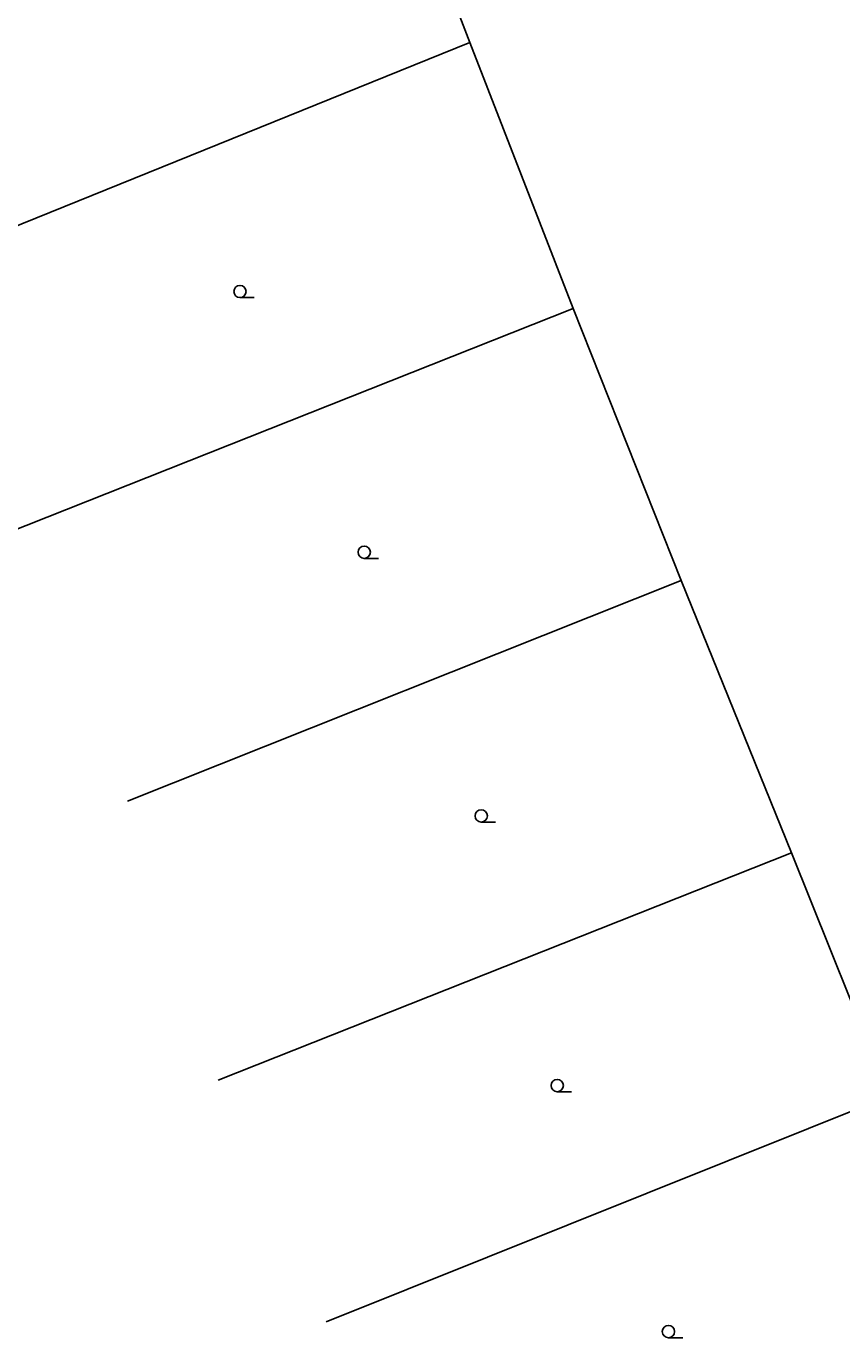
# Model space of a CAD drawing. Extents: x -577457 to -568404, y -1208466 to -1201387.
# Drawn here: x -575041.2 to -574991.3, y -1204522.4 to -1204442.2 of the extents above; entities that cross this region are included whole.
import ezdxf

# ---------------------------------------------------------------- set-up
doc = ezdxf.new("R2010")
doc.units = 0
doc.layers.add('ZN_DOPLŇKOVÉ', color=7, linetype='Continuous')
doc.layers.add('ZN_KULTUR', color=7, linetype='Continuous')

msp = doc.modelspace()

# ---------------------------------------------------------------- linework, layer by layer
at = {"layer": 'ZN_DOPLŇKOVÉ'}
for points in [[(-575031.44, -1204434.42), (-575019.32, -1204429.54), (-575014.05, -1204443.22)], [(-575014.05, -1204443.22), (-575051.77, -1204458.47)], [(-575014.05, -1204443.22), (-575007.73, -1204459.47)], [(-575007.73, -1204459.47), (-575043.68, -1204473.72)], [(-575007.73, -1204459.47), (-575001.13, -1204476.11)], [(-575001.13, -1204476.11), (-575035.01, -1204489.59)], [(-575001.13, -1204476.11), (-574994.38, -1204492.75)], [(-574994.38, -1204492.75), (-575029.46, -1204506.65)], [(-574994.38, -1204492.75), (-574988.41, -1204507.62)], [(-574988.41, -1204507.62), (-575022.85, -1204521.42)]]:
    msp.add_lwpolyline(points, dxfattribs=at)
at = {"layer": 'ZN_KULTUR'}
for p, q in [((-575028.12, -1204458.815), (-575027.245, -1204458.815)), ((-575020.52, -1204474.755), (-575019.645, -1204474.755)), ((-575013.36, -1204490.875), (-575012.485, -1204490.875)), ((-575008.71, -1204507.355), (-575007.835, -1204507.355)), ((-575001.91, -1204522.395), (-575001.035, -1204522.395))]:
    msp.add_line(p, q, dxfattribs=at)
for centre in [(-575028.12, -1204458.44), (-575020.52, -1204474.38), (-575013.36, -1204490.5), (-575008.71, -1204506.98), (-575001.91, -1204522.02)]:
    msp.add_circle(centre, 0.375, dxfattribs=at)

doc.saveas('drawing.dxf')
